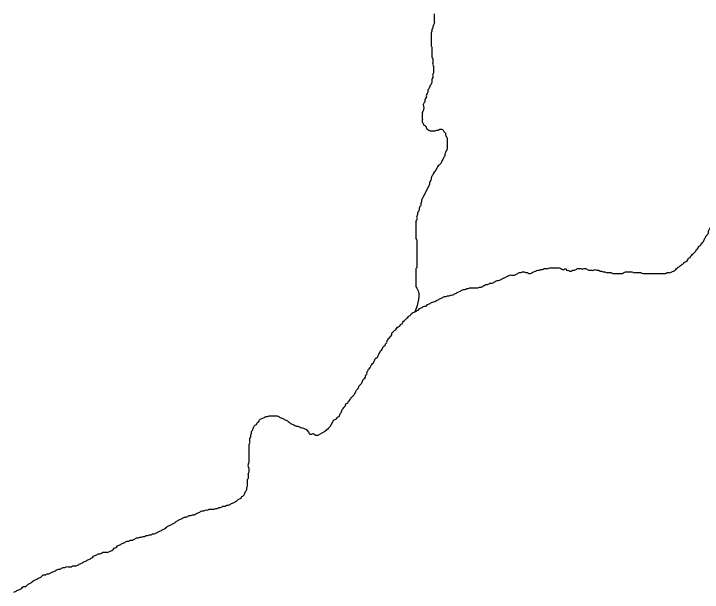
# Model space of a CAD drawing. Extents: x 813775 to 1157140, y 1757555 to 1979907.
# Drawn here: x 1007681 to 1010032, y 1865845 to 1867821 of the extents above; entities that cross this region are included whole.
import ezdxf

# ---------------------------------------------------------------- set-up
doc = ezdxf.new("R2010")
doc.units = 0
doc.layers.add('Level 35', color=7, linetype='Continuous')

msp = doc.modelspace()

# ---------------------------------------------------------------- linework, layer by layer
at = {"layer": 'Level 35'}
for points in [[(1009117.1, 1867821.3), (1009117.1, 1867815.8), (1009117.1, 1867810.4), (1009117.1, 1867804.9), (1009117.1, 1867799.4), (1009117.1, 1867794), (1009117.1, 1867788.5), (1009114.4, 1867783.1), (1009111.7, 1867777.6), (1009111.7, 1867772.2), (1009108.9, 1867766.7), (1009108.9, 1867761.3), (1009106.2, 1867755.8), (1009106.2, 1867750.4), (1009106.2, 1867744.9), (1009106.2, 1867739.5), (1009106.2, 1867734), (1009106.2, 1867728.5), (1009106.2, 1867723.1), (1009106.2, 1867717.6), (1009106.2, 1867712.2), (1009108.9, 1867706.7), (1009108.9, 1867701.3), (1009108.9, 1867695.8), (1009108.9, 1867690.4), (1009108.9, 1867684.9), (1009108.9, 1867679.5), (1009108.9, 1867674), (1009111.7, 1867668.5), (1009111.7, 1867663.1), (1009111.7, 1867657.6), (1009111.7, 1867652.2), (1009111.7, 1867646.7), (1009114.4, 1867641.3), (1009114.4, 1867635.8), (1009114.4, 1867630.4), (1009114.4, 1867624.9), (1009114.4, 1867619.5), (1009111.7, 1867614), (1009111.7, 1867608.6), (1009111.7, 1867603.1), (1009108.9, 1867597.6), (1009108.9, 1867592.2), (1009108.9, 1867586.7), (1009106.2, 1867581.3), (1009103.5, 1867575.8), (1009100.8, 1867570.4), (1009098, 1867564.9), (1009095.3, 1867559.5), (1009095.3, 1867554), (1009092.6, 1867548.6), (1009089.9, 1867543.1), (1009089.9, 1867537.6), (1009087.1, 1867532.2), (1009084.4, 1867526.7), (1009084.4, 1867521.3), (1009081.7, 1867515.8), (1009079.4, 1867511.3)], [(1009079.4, 1867511.3), (1009079, 1867489.7), (1009076.2, 1867484.2), (1009076.2, 1867478.8), (1009076.2, 1867473.3), (1009076.2, 1867467.8), (1009076.2, 1867462.4), (1009076.2, 1867456.9), (1009076.2, 1867451.5), (1009079, 1867446), (1009081.7, 1867440.6), (1009087.1, 1867437.8), (1009089.9, 1867432.4), (1009092.6, 1867426.9), (1009098, 1867424.2), (1009103.5, 1867421.5), (1009108.9, 1867421.5), (1009114.4, 1867421.5), (1009119.9, 1867421.5), (1009125.3, 1867424.2), (1009130.8, 1867424.2), (1009136.2, 1867426.9), (1009141.7, 1867426.9), (1009147.1, 1867424.2), (1009149.8, 1867418.8), (1009155.3, 1867413.3), (1009155.3, 1867407.8), (1009158, 1867402.4), (1009160.7, 1867396.9), (1009160.7, 1867391.5), (1009160.7, 1867386), (1009160.7, 1867380.6), (1009160.7, 1867375.1), (1009160.7, 1867369.7), (1009160.7, 1867364.2), (1009160.7, 1867358.8), (1009158, 1867353.3), (1009155.3, 1867347.9), (1009152.6, 1867342.4), (1009152.6, 1867336.9), (1009149.8, 1867331.5), (1009147.1, 1867326), (1009144.4, 1867320.6), (1009141.7, 1867315.1), (1009138.9, 1867309.7), (1009133.5, 1867304.2), (1009128, 1867298.8), (1009125.3, 1867293.3), (1009122.6, 1867287.9), (1009119.9, 1867282.4), (1009114.4, 1867276.9), (1009111.7, 1867271.5), (1009108.9, 1867266), (1009106.2, 1867260.6), (1009106.2, 1867255.1), (1009103.5, 1867249.7), (1009100.8, 1867244.2), (1009100.8, 1867238.8), (1009098, 1867233.3), (1009095.3, 1867227.9), (1009092.6, 1867222.4), (1009089.9, 1867217), (1009087.1, 1867211.5), (1009084.4, 1867206), (1009081.7, 1867200.6), (1009079, 1867195.1), (1009076.2, 1867189.7), (1009073.5, 1867184.2), (1009073.5, 1867178.8), (1009070.8, 1867173.3), (1009070.8, 1867167.9), (1009068.1, 1867162.4), (1009065.3, 1867157), (1009065.3, 1867151.5), (1009062.6, 1867146.1), (1009059.9, 1867140.6), (1009059.9, 1867135.1), (1009057.2, 1867129.7), (1009057.2, 1867124.2), (1009057.2, 1867118.8), (1009054.4, 1867113.3), (1009054.4, 1867107.9), (1009054.4, 1867102.4), (1009054.4, 1867097), (1009054.4, 1867091.5), (1009054.4, 1867086.1), (1009054.4, 1867080.6), (1009054.4, 1867075.1), (1009054.4, 1867069.7), (1009054.4, 1867064.2), (1009054.4, 1867058.8)], [(1009623.1, 1866947.9), (1009628.6, 1866950.6), (1009634, 1866950.6), (1009639.5, 1866947.9), (1009644.9, 1866945.1), (1009650.4, 1866945.1), (1009655.8, 1866945.1), (1009661.3, 1866945.1), (1009666.7, 1866947.9), (1009672.2, 1866945.1), (1009677.6, 1866945.1), (1009683.1, 1866942.4), (1009688.5, 1866942.4), (1009694, 1866939.7), (1009699.4, 1866939.7), (1009704.9, 1866937), (1009710.3, 1866937), (1009715.8, 1866937), (1009721.2, 1866937), (1009726.7, 1866934.2), (1009732.1, 1866934.2), (1009737.6, 1866934.2), (1009743, 1866934.2), (1009748.5, 1866934.2), (1009753.9, 1866934.2), (1009759.4, 1866934.2), (1009764.9, 1866937), (1009770.3, 1866939.7), (1009775.8, 1866939.7), (1009781.2, 1866939.7), (1009786.7, 1866939.7), (1009792.1, 1866939.7), (1009797.6, 1866937), (1009803, 1866937), (1009811.2, 1866937), (1009816.6, 1866937), (1009822.1, 1866937), (1009830.3, 1866934.2), (1009835.7, 1866934.2), (1009843.9, 1866934.2), (1009849.3, 1866934.2), (1009857.5, 1866934.2), (1009863, 1866934.2), (1009871.2, 1866934.2), (1009876.6, 1866934.2), (1009884.8, 1866934.2), (1009890.2, 1866934.2), (1009895.7, 1866934.2), (1009901.1, 1866934.2), (1009906.6, 1866934.2), (1009912, 1866937), (1009917.5, 1866937), (1009922.9, 1866937), (1009928.4, 1866939.7), (1009933.8, 1866942.4), (1009939.3, 1866945.1), (1009944.7, 1866950.6), (1009950.2, 1866956.1), (1009955.6, 1866958.8), (1009961.1, 1866964.2), (1009966.6, 1866967), (1009972, 1866972.4), (1009977.5, 1866975.1), (1009982.9, 1866980.6), (1009985.6, 1866986.1), (1009991.1, 1866988.8), (1009993.8, 1866994.2), (1009999.3, 1866999.7), (1010004.7, 1867005.1), (1010010.2, 1867010.6), (1010012.9, 1867016), (1010018.3, 1867021.5), (1010021.1, 1867027), (1010026.5, 1867029.7), (1010029.2, 1867035.1), (1010034.7, 1867040.6), (1010037.4, 1867046), (1010040.1, 1867051.5), (1010042.9, 1867057), (1010045.6, 1867062.4), (1010051, 1867067.9), (1010053.8, 1867073.3), (1010053.8, 1867078.8), (1010056.5, 1867084.2), (1010059.2, 1867089.7), (1010062, 1867095.1), (1010067.4, 1867097.9), (1010067.4, 1867103.3), (1010072.9, 1867108.8), (1010072.9, 1867114.2), (1010075.6, 1867119.7)], [(1009054.4, 1867058.8), (1009054.4, 1867053.3), (1009057.2, 1867047.9), (1009057.2, 1867042.4), (1009057.2, 1867037), (1009057.2, 1867031.5), (1009057.2, 1867026.1), (1009057.2, 1867020.6), (1009057.2, 1867015.2), (1009057.2, 1867009.7), (1009057.2, 1867004.2), (1009057.2, 1866998.8), (1009057.2, 1866993.3), (1009057.2, 1866987.9), (1009057.2, 1866982.4), (1009057.2, 1866977), (1009057.2, 1866971.5), (1009057.2, 1866966.1), (1009057.2, 1866960.6), (1009057.2, 1866955.2), (1009054.4, 1866949.7), (1009054.4, 1866944.2), (1009054.4, 1866938.8), (1009054.4, 1866933.3), (1009054.4, 1866927.9), (1009054.4, 1866922.4), (1009054.4, 1866917), (1009054.4, 1866911.5), (1009054.4, 1866906.1), (1009054.4, 1866900.6), (1009054.4, 1866895.2), (1009054.4, 1866889.7), (1009057.2, 1866884.3), (1009050.7, 1866803.3)], [(1009129.8, 1866844.2), (1009135.2, 1866847), (1009140.7, 1866849.7), (1009146.1, 1866852.4), (1009151.6, 1866855.2), (1009157, 1866855.2), (1009162.5, 1866857.9), (1009167.9, 1866857.9), (1009173.4, 1866860.6), (1009178.8, 1866860.6), (1009184.3, 1866863.3), (1009189.7, 1866866.1), (1009195.2, 1866868.8), (1009200.6, 1866871.5), (1009206.1, 1866874.2), (1009211.5, 1866877), (1009217, 1866879.7), (1009222.4, 1866879.7), (1009227.9, 1866882.4), (1009233.3, 1866882.4), (1009238.8, 1866885.2), (1009244.2, 1866885.2), (1009249.7, 1866885.2), (1009255.1, 1866885.2), (1009260.6, 1866885.2), (1009266, 1866885.2), (1009271.5, 1866887.9), (1009277, 1866887.9), (1009282.4, 1866890.6), (1009287.9, 1866893.3), (1009293.3, 1866896.1), (1009298.8, 1866896.1), (1009304.2, 1866898.8), (1009309.7, 1866901.5), (1009315.1, 1866901.5), (1009320.6, 1866904.2), (1009326, 1866907), (1009331.5, 1866909.7), (1009336.9, 1866909.7), (1009342.4, 1866912.4), (1009347.8, 1866915.1), (1009353.3, 1866917.9), (1009358.7, 1866920.6), (1009364.2, 1866923.3), (1009369.6, 1866926.1), (1009375.1, 1866928.8), (1009380.5, 1866928.8), (1009386, 1866928.8), (1009391.4, 1866928.8), (1009396.9, 1866931.5), (1009402.3, 1866934.2), (1009407.8, 1866937), (1009413.2, 1866937), (1009418.7, 1866939.7), (1009424.1, 1866939.7), (1009429.6, 1866937), (1009435, 1866937), (1009440.5, 1866934.2), (1009445.9, 1866934.2), (1009451.4, 1866937), (1009456.8, 1866939.7), (1009462.3, 1866942.4), (1009470.5, 1866945.1), (1009475.9, 1866945.1), (1009481.4, 1866947.9), (1009486.8, 1866947.9), (1009492.3, 1866950.6), (1009500.5, 1866950.6), (1009505.9, 1866950.6), (1009511.4, 1866953.3), (1009516.8, 1866953.3), (1009522.3, 1866953.3), (1009527.7, 1866953.3), (1009533.2, 1866953.3), (1009538.6, 1866953.3), (1009544.1, 1866953.3), (1009549.5, 1866950.6), (1009555, 1866947.9), (1009560.4, 1866947.9), (1009565.9, 1866950.6), (1009568.6, 1866945.1), (1009574.1, 1866945.1), (1009579.5, 1866942.4), (1009585, 1866942.4), (1009590.4, 1866945.1), (1009595.9, 1866945.1), (1009601.3, 1866947.9), (1009606.8, 1866950.6), (1009612.2, 1866950.6), (1009617.7, 1866950.6), (1009623.1, 1866947.9)], [(1008718.2, 1866381.2), (1008770, 1866427), (1008772.7, 1866432.5), (1008778.1, 1866435.2), (1008783.6, 1866437.9), (1008786.3, 1866443.4), (1008791.8, 1866446.1), (1008794.5, 1866451.6), (1008797.2, 1866457), (1008800, 1866462.5), (1008802.7, 1866467.9), (1008805.4, 1866473.4), (1008810.9, 1866478.8), (1008813.6, 1866484.3), (1008816.3, 1866489.7), (1008821.8, 1866492.5), (1008824.5, 1866497.9), (1008829.9, 1866503.4), (1008832.7, 1866508.8), (1008838.1, 1866514.3), (1008843.6, 1866519.7), (1008846.3, 1866525.2), (1008849, 1866530.6), (1008851.7, 1866536.1), (1008857.2, 1866541.5), (1008859.9, 1866547), (1008862.6, 1866552.5), (1008868.1, 1866557.9), (1008870.8, 1866563.4), (1008873.5, 1866568.8), (1008876.3, 1866574.3), (1008881.7, 1866579.7), (1008881.7, 1866585.2), (1008887.2, 1866590.6), (1008887.2, 1866596.1), (1008889.9, 1866601.5), (1008892.6, 1866607), (1008898.1, 1866612.4), (1008900.8, 1866617.9), (1008903.5, 1866623.4), (1008909, 1866628.8), (1008911.7, 1866634.3), (1008914.4, 1866639.7), (1008917.2, 1866645.2), (1008922.6, 1866647.9), (1008925.3, 1866653.4), (1008928.1, 1866658.8), (1008930.8, 1866664.3), (1008933.5, 1866669.7), (1008939, 1866675.2), (1008941.7, 1866680.6), (1008944.4, 1866686.1), (1008949.9, 1866688.8), (1008949.9, 1866694.3), (1008955.3, 1866697), (1008955.3, 1866702.4), (1008958, 1866707.9), (1008963.5, 1866713.3), (1008966.2, 1866718.8), (1008971.7, 1866724.3), (1008971.7, 1866729.7), (1008977.1, 1866735.2), (1008982.6, 1866740.6), (1008988, 1866746.1), (1008993.5, 1866751.5), (1008998.9, 1866754.3), (1009001.7, 1866759.7), (1009007.1, 1866762.4), (1009009.8, 1866767.9), (1009015.3, 1866773.3), (1009020.7, 1866778.8), (1009026.2, 1866784.3), (1009031.6, 1866789.7), (1009037.1, 1866792.4), (1009039.8, 1866797.9), (1009045.3, 1866800.6), (1009050.7, 1866803.3), (1009056.2, 1866806.1), (1009061.6, 1866808.8), (1009067.1, 1866814.2), (1009072.5, 1866817), (1009078, 1866819.7), (1009083.4, 1866822.4), (1009088.9, 1866822.4), (1009094.3, 1866827.9), (1009099.8, 1866830.6), (1009105.2, 1866833.3), (1009110.7, 1866836.1), (1009118.9, 1866838.8), (1009124.3, 1866841.5), (1009129.8, 1866844.2)], [(1008487.6, 1866371.6), (1008490.3, 1866377.1), (1008490.3, 1866382.5), (1008493, 1866388), (1008493, 1866393.5), (1008495.8, 1866398.9), (1008498.5, 1866404.4), (1008501.2, 1866409.8), (1008503.9, 1866415.3), (1008509.4, 1866418), (1008512.1, 1866423.5), (1008517.6, 1866428.9), (1008520.3, 1866434.4), (1008525.7, 1866437.1), (1008531.2, 1866439.8), (1008536.6, 1866442.5), (1008542.1, 1866445.3), (1008547.5, 1866445.3), (1008553, 1866448), (1008558.4, 1866448), (1008563.9, 1866448), (1008569.4, 1866448), (1008574.8, 1866448), (1008580.3, 1866448), (1008585.7, 1866445.3), (1008591.2, 1866442.5), (1008596.6, 1866439.8), (1008602.1, 1866437.1), (1008607.5, 1866434.4), (1008613, 1866431.6), (1008618.4, 1866428.9), (1008623.9, 1866423.5), (1008629.3, 1866420.7), (1008634.8, 1866418), (1008640.2, 1866415.3), (1008645.7, 1866412.5), (1008651.1, 1866412.5), (1008656.6, 1866409.8), (1008662, 1866407.1), (1008663.1, 1866406.5)], [(1008718.2, 1866381.2), (1008712.7, 1866381.2), (1008707.3, 1866383.9), (1008701.8, 1866386.6), (1008696.4, 1866383.9), (1008690.9, 1866386.6), (1008688.2, 1866392.1), (1008663.1, 1866406.5)], [(1008171.4, 1866049.8), (1008176.9, 1866052.6), (1008182.3, 1866055.3), (1008187.8, 1866058), (1008193.2, 1866060.8), (1008198.7, 1866063.5), (1008204.1, 1866068.9), (1008209.6, 1866071.7), (1008215, 1866074.4), (1008220.5, 1866077.1), (1008225.9, 1866079.8), (1008231.4, 1866082.6), (1008236.8, 1866088), (1008242.3, 1866090.8), (1008247.7, 1866093.5), (1008253.2, 1866096.2), (1008258.6, 1866098.9), (1008264.1, 1866101.7), (1008269.5, 1866101.7), (1008275, 1866104.4), (1008280.4, 1866107.1), (1008285.9, 1866107.1), (1008291.3, 1866109.8), (1008296.8, 1866109.8), (1008302.2, 1866112.6), (1008307.7, 1866115.3), (1008313.1, 1866118), (1008318.6, 1866120.7), (1008324, 1866123.5), (1008329.5, 1866123.5), (1008334.9, 1866126.2), (1008343.1, 1866126.2), (1008348.6, 1866128.9), (1008354, 1866128.9), (1008359.5, 1866128.9), (1008364.9, 1866128.9), (1008370.4, 1866131.7), (1008375.8, 1866131.7), (1008381.3, 1866134.4), (1008386.7, 1866134.4), (1008392.2, 1866137.1), (1008397.6, 1866139.8), (1008403.1, 1866139.8), (1008408.5, 1866142.6), (1008414, 1866142.6), (1008419.4, 1866145.3), (1008424.9, 1866148), (1008430.3, 1866150.7), (1008435.8, 1866153.5), (1008441.2, 1866156.2), (1008446.7, 1866161.7), (1008452.1, 1866164.4), (1008457.6, 1866167.1), (1008460.3, 1866172.6), (1008465.8, 1866175.3), (1008468.5, 1866180.7), (1008471.2, 1866186.2), (1008474, 1866191.7), (1008476.7, 1866197.1), (1008476.7, 1866202.6), (1008479.4, 1866208), (1008479.4, 1866213.5), (1008479.4, 1866218.9), (1008479.4, 1866224.4), (1008479.4, 1866229.8), (1008482.1, 1866235.3), (1008482.1, 1866240.7), (1008482.1, 1866246.2), (1008482.1, 1866251.6), (1008484.9, 1866257.1), (1008484.9, 1866262.6), (1008484.9, 1866268), (1008482.1, 1866273.5), (1008482.1, 1866278.9), (1008482.1, 1866284.4), (1008484.9, 1866289.8), (1008484.9, 1866295.3), (1008484.9, 1866300.7), (1008484.9, 1866306.2), (1008484.9, 1866311.6), (1008484.9, 1866317.1), (1008484.9, 1866322.6), (1008484.9, 1866328), (1008484.9, 1866333.5), (1008484.9, 1866338.9), (1008484.9, 1866344.4), (1008484.9, 1866349.8), (1008487.6, 1866355.3), (1008487.6, 1866360.7), (1008487.6, 1866366.2), (1008487.6, 1866371.6)], [(1007680.8, 1865845.3), (1007686.2, 1865848), (1007691.7, 1865850.8), (1007697.1, 1865853.5), (1007702.6, 1865856.2), (1007708, 1865859), (1007713.5, 1865864.4), (1007718.9, 1865864.4), (1007724.4, 1865867.1), (1007729.8, 1865872.6), (1007735.3, 1865875.3), (1007740.7, 1865878), (1007746.2, 1865883.5), (1007751.6, 1865886.2), (1007757.1, 1865889), (1007762.5, 1865891.7), (1007768, 1865894.4), (1007773.4, 1865897.1), (1007778.9, 1865902.6), (1007784.4, 1865905.3), (1007789.8, 1865905.3), (1007795.3, 1865908), (1007800.7, 1865908), (1007806.2, 1865910.8), (1007811.6, 1865913.5), (1007817.1, 1865916.2), (1007822.5, 1865918.9), (1007828, 1865921.7), (1007833.4, 1865924.4), (1007838.9, 1865924.4), (1007844.3, 1865927.1), (1007849.8, 1865929.9), (1007855.2, 1865929.9), (1007860.7, 1865932.6), (1007866.1, 1865932.6), (1007871.6, 1865932.6), (1007877, 1865932.6), (1007882.5, 1865935.3), (1007887.9, 1865935.3), (1007893.4, 1865935.3), (1007898.8, 1865938), (1007904.3, 1865940.8), (1007909.7, 1865943.5), (1007915.2, 1865946.2), (1007920.6, 1865948.9), (1007926.1, 1865951.7), (1007931.5, 1865954.4), (1007937, 1865957.1), (1007942.4, 1865959.9), (1007947.9, 1865962.6), (1007953.3, 1865968), (1007958.8, 1865970.8), (1007964.2, 1865973.5), (1007969.7, 1865976.2), (1007975.1, 1865976.2), (1007980.6, 1865978.9), (1007986.1, 1865981.7), (1007991.5, 1865981.7), (1007997, 1865981.7), (1008002.4, 1865981.7), (1008007.9, 1865984.4), (1008013.3, 1865987.1), (1008018.8, 1865989.9), (1008024.2, 1865995.3), (1008029.7, 1865998), (1008035.1, 1866003.5), (1008040.6, 1866006.2), (1008046, 1866008.9), (1008051.5, 1866011.7), (1008056.9, 1866014.4), (1008062.4, 1866017.1), (1008067.8, 1866019.8), (1008073.3, 1866019.8), (1008078.7, 1866022.6), (1008084.2, 1866022.6), (1008089.6, 1866025.3), (1008095.1, 1866028), (1008100.5, 1866030.8), (1008106, 1866030.8), (1008111.4, 1866033.5), (1008116.9, 1866033.5), (1008122.3, 1866036.2), (1008127.8, 1866036.2), (1008133.2, 1866038.9), (1008138.7, 1866038.9), (1008144.1, 1866041.7), (1008149.6, 1866041.7), (1008155, 1866044.4), (1008160.5, 1866044.4), (1008165.9, 1866047.1), (1008171.4, 1866049.8)]]:
    msp.add_spline(points, degree=3, dxfattribs=at)

doc.saveas('drawing.dxf')
